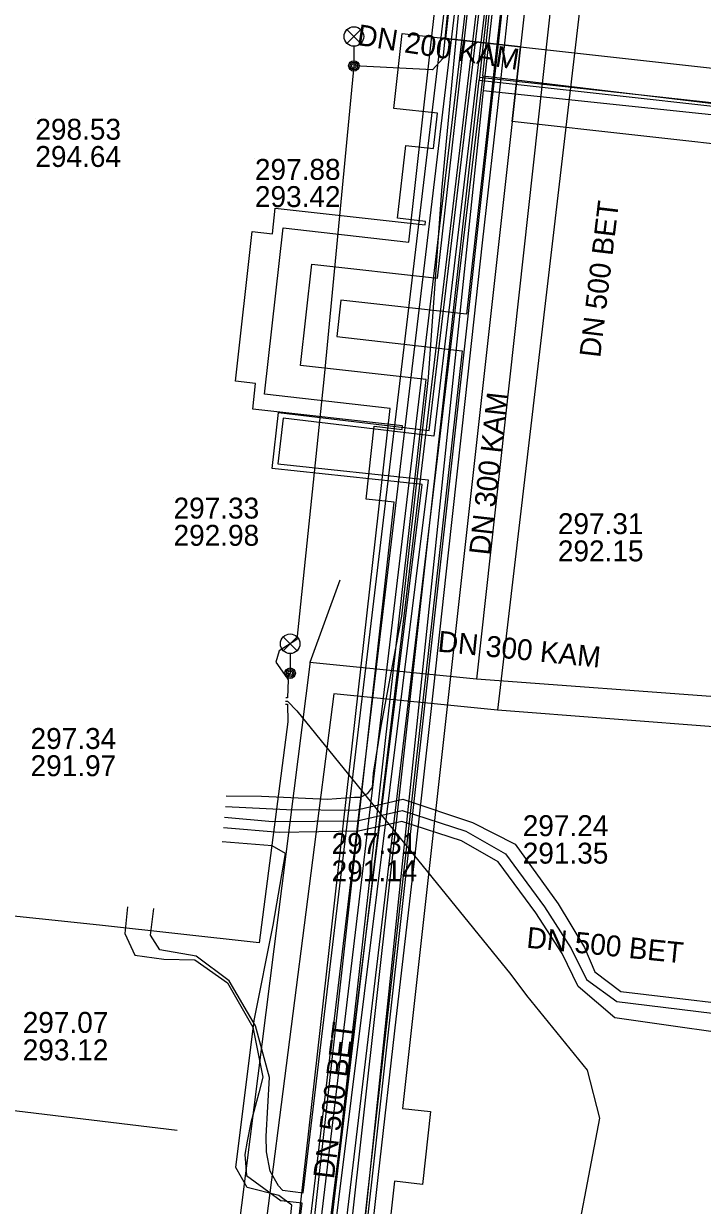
# Model space of a CAD drawing. Extents: x -595540 to -593988, y -1160850 to -1159202.
# Drawn here: x -594370.64 to -594344.7, y -1159905.6 to -1159860.42 of the extents above; entities that cross this region are included whole.
import ezdxf

# ---------------------------------------------------------------- set-up
doc = ezdxf.new("R2010")
doc.units = 0
for name, color, linetype in [('BVK-DESTOVA_popisy', 7, 'Continuous'), ('BVK-DESTOVA_trasa sítě', 7, 'Continuous'), ('BVK-SPLASKOVA_popisy', 7, 'Continuous'), ('BVK-SPLASKOVA_trasa sítě', 7, 'Continuous'), ('BVK-VODOVOD_trasa sítě', 7, 'Continuous'), ('BVK-VODOVOD_trasa zrušené sítě', 7, 'Continuous'), ('CETIN_kabel podzemní', 7, 'Continuous'), ('DESTOVA-NEPROVOZOVANA_popisy', 7, 'Continuous'), ('DESTOVA_trasa neprovozované sítě', 7, 'Continuous'), ('DSP-NN-TEPLARNY_kabel', 7, 'Continuous'), ('EON-NN_kabel', 7, 'Continuous'), ('EON-VN_kabel', 7, 'Continuous'), ('PODA_kabel optický', 7, 'Continuous'), ('QUANTCOM_kabel v kolektoru_kabelovodu', 7, 'Continuous'), ('SPLASKOVA_neprovozovaná  trasa sítě', 7, 'Continuous'), ('SPLASKOVA_popisy neprovozované sítě', 7, 'Continuous'), ('TEPLARNY-ELEKTRO_kabel', 7, 'Continuous'), ('TEPLARNY-HORKOVODY_trasa sítě', 7, 'Continuous'), ('TEPLARNY-HORKOVODY_trasa sítě obvodem', 7, 'Continuous'), ('TEPLARNY-TEPLOVODY_trasa sítě', 7, 'Continuous'), ('TSB_kabel VO', 7, 'Continuous'), ('TSB_kolektor', 7, 'Continuous'), ('TSB_lampy VO', 7, 'Continuous')]:
    doc.layers.add(name, color=color, linetype=linetype)

msp = doc.modelspace()

# ---------------------------------------------------------------- linework, layer by layer
at = {"layer": 'BVK-DESTOVA_popisy'}
for p, q in [((-594351.567, -1159891.611), (-594351.567, -1159891.611)), ((-594358.872, -1159892.291), (-594358.872, -1159892.291))]:
    msp.add_line(p, q, dxfattribs=at)
at = {"layer": 'BVK-DESTOVA_trasa sítě'}
for p, q in [((-594358.79, -1159886.04), (-594363.917, -1159926.158)), ((-594352.53, -1159886.67), (-594358.79, -1159886.04))]:
    msp.add_line(p, q, dxfattribs=at)
for points in [[(-594348.78, -1159854.57), (-594349.154, -1159857.819), (-594349.163, -1159857.898), (-594349.195, -1159858.171), (-594352.53, -1159886.67)], [(-594327.1, -1159888.63), (-594338.93, -1159887.718), (-594339.648, -1159887.663), (-594352.53, -1159886.67)]]:
    msp.add_lwpolyline(points, dxfattribs=at)
at = {"layer": 'BVK-SPLASKOVA_popisy'}
for p, q in [((-594350.224, -1159879.141), (-594350.224, -1159879.141)), ((-594370.376, -1159887.353), (-594370.376, -1159887.353))]:
    msp.add_line(p, q, dxfattribs=at)
at = {"layer": 'BVK-SPLASKOVA_trasa sítě'}
for p, q in [((-594353.34, -1159885.48), (-594359.7, -1159884.85)), ((-594328.31, -1159887.36), (-594353.34, -1159885.48))]:
    msp.add_line(p, q, dxfattribs=at)
for points in [[(-594349.83, -1159853.66), (-594350.41, -1159858.928), (-594350.455, -1159859.342), (-594353.34, -1159885.48)], [(-594359.7, -1159884.85), (-594359.707, -1159884.909), (-594364.756, -1159924.962)]]:
    msp.add_lwpolyline(points, dxfattribs=at)
at = {"layer": 'BVK-VODOVOD_trasa sítě'}
msp.add_lwpolyline([(-594357.74, -1159910.36), (-594357.08, -1159904.42), (-594356.4, -1159898.48), (-594355.72, -1159892.54), (-594355.05, -1159886.6), (-594354.4, -1159880.65), (-594353.76, -1159874.75), (-594353.11, -1159868.8), (-594352.43, -1159862.84), (-594351.97, -1159858.55), (-594351.77, -1159856.66), (-594351.25, -1159852.16), (-594351.15, -1159851.25), (-594351.06, -1159850.51), (-594350.41, -1159844.56), (-594349.88, -1159839.702), (-594349.87, -1159839.61), (-594349.73, -1159838.37), (-594349.06, -1159832.41), (-594348.4, -1159826.53), (-594347.74, -1159820.53)], dxfattribs=at)
at = {"layer": 'BVK-VODOVOD_trasa zrušené sítě'}
msp.add_lwpolyline([(-594359.679, -1159925.78), (-594352.25, -1159859.01), (-594351.26, -1159849.78), (-594350.09, -1159839.48), (-594347.74, -1159820.53)], dxfattribs=at)
at = {"layer": 'CETIN_kabel podzemní'}
for points in [[(-594350.86, -1159843.56), (-594353.08, -1159862.98)], [(-594353.08, -1159862.98), (-594358.09, -1159910.79)], [(-594353.08, -1159862.98), (-594328.25, -1159865.59)]]:
    msp.add_lwpolyline(points, dxfattribs=at)
at = {"layer": 'DESTOVA_trasa neprovozované sítě'}
msp.add_line((-594364.78, -1159902.734), (-594382.563, -1159900.59), dxfattribs=at)
at = {"layer": 'DSP-NN-TEPLARNY_kabel'}
for points in [[(-594152.342, -1159823.238), (-594147.796, -1159823.764), (-594154.452, -1159882.943), (-594161.21, -1159882.153), (-594161.622, -1159885.785), (-594154.882, -1159886.52), (-594161.92, -1159948.334), (-594209.712, -1159943.216), (-594210.3, -1159948.709), (-594211.898, -1159948.525), (-594211.236, -1159943.024), (-594274.667, -1159936.195), (-594274.793, -1159937.547), (-594306.327, -1159934.533), (-594306.928, -1159939.417), (-594308.641, -1159939.246), (-594308.135, -1159934.325), (-594361.774, -1159929.186), (-594355.406, -1159878.038), (-594361.147, -1159877.436), (-594360.905, -1159875.284), (-594355.144, -1159875.976), (-594346.247, -1159801.403), (-594351.186, -1159800.81)], [(-594351.159, -1159800.612), (-594346.024, -1159801.228), (-594354.969, -1159876.199), (-594360.729, -1159875.506), (-594360.925, -1159877.258), (-594355.183, -1159877.86), (-594361.55, -1159929.006), (-594307.915, -1159934.145), (-594308.422, -1159939.067), (-594307.102, -1159939.199), (-594306.502, -1159934.316), (-594274.974, -1159937.329), (-594274.848, -1159935.974), (-594211.013, -1159942.847), (-594211.675, -1159948.349), (-594210.478, -1159948.487), (-594209.89, -1159942.996), (-594162.096, -1159948.114), (-594155.104, -1159886.697), (-594161.844, -1159885.962), (-594161.386, -1159881.931), (-594154.628, -1159882.721), (-594148.017, -1159823.939), (-594152.368, -1159823.436)]]:
    msp.add_lwpolyline(points, dxfattribs=at)
at = {"layer": 'EON-NN_kabel'}
for points in [[(-594353.211, -1159836.774), (-594352.403, -1159836.76), (-594351.802, -1159836.699), (-594350.681, -1159836.597), (-594350.407, -1159836.64), (-594350.322, -1159836.836), (-594352.946, -1159851.067), (-594353.768, -1159857.512), (-594354.022, -1159859.966), (-594354.677, -1159866.809), (-594355.179, -1159873.948), (-594356.202, -1159883.07), (-594356.988, -1159887.278), (-594357.28, -1159889.075), (-594357.319, -1159889.612), (-594357.51, -1159889.871), (-594357.779, -1159890.005), (-594357.999, -1159890.014), (-594359.025, -1159890.081)], [(-594359.025, -1159890.081), (-594361.546, -1159889.966), (-594362.896, -1159889.953)], [(-594362.932, -1159890.357), (-594360.597, -1159890.465), (-594357.955, -1159890.497), (-594356.155, -1159890.076), (-594353.482, -1159890.964), (-594351.857, -1159891.798), (-594350.218, -1159894.074), (-594349.209, -1159895.737), (-594348.815, -1159896.667), (-594347.822, -1159897.422), (-594341.794, -1159898.134)], [(-594313.021, -1159899.326), (-594313.907, -1159899.449), (-594315.146, -1159899.442), (-594317.822, -1159900.41), (-594321.671, -1159900.045), (-594322.684, -1159900.192), (-594323.341, -1159900.429), (-594325.808, -1159900.781), (-594332.418, -1159900.195), (-594341.97, -1159899.293), (-594348.051, -1159898.435), (-594349.453, -1159897.233), (-594350.061, -1159895.976), (-594351.062, -1159894.417), (-594352.502, -1159892.469), (-594353.902, -1159891.667), (-594356.194, -1159890.925), (-594357.844, -1159891.301), (-594360.87, -1159891.35), (-594363.002, -1159891.162)], [(-594362.967, -1159890.764), (-594361.127, -1159890.926), (-594357.89, -1159890.901), (-594356.176, -1159890.511), (-594353.739, -1159891.299), (-594352.23, -1159892.164), (-594350.733, -1159894.19), (-594349.712, -1159895.779), (-594349.127, -1159896.962), (-594347.97, -1159897.805), (-594341.835, -1159898.564)], [(-594372.948, -1159914.327), (-594372.842, -1159914.928), (-594372.812, -1159915.845), (-594373.007, -1159917.871), (-594373.345, -1159920.531), (-594373.235, -1159921.008), (-594373.075, -1159921.3), (-594363.574, -1159922.163), (-594362.394, -1159921.494), (-594362.067, -1159920.977), (-594360.866, -1159910.184), (-594360.398, -1159905.593), (-594360.894, -1159905.223), (-594362.097, -1159904.919), (-594362.527, -1159904.153), (-594361.829, -1159898.536), (-594361.099, -1159894.884), (-594360.636, -1159892.149), (-594361.146, -1159891.85), (-594363.05, -1159891.704)]]:
    msp.add_lwpolyline(points, dxfattribs=at)
at = {"layer": 'EON-VN_kabel'}
for points in [[(-594364.67, -1159928.266), (-594362.747, -1159928.496), (-594362.35, -1159928.543), (-594361.952, -1159928.591), (-594352.49, -1159849.35), (-594314.62, -1159522.072), (-594295.167, -1159524.19), (-594295.124, -1159523.792), (-594295.08, -1159523.394), (-594294.856, -1159521.337)], [(-594360.75, -1159905.026), (-594359.955, -1159905.12), (-594353.291, -1159849.312), (-594349.807, -1159819.204), (-594349.761, -1159818.806), (-594328.383, -1159634.042), (-594373.022, -1159629.036)], [(-594334.8, -1159718.398), (-594336.907, -1159718.154), (-594352.103, -1159849.479), (-594361.65, -1159929.432), (-594362.445, -1159929.337), (-594364.753, -1159929.062)], [(-594364.794, -1159929.459), (-594362.492, -1159929.734), (-594362.445, -1159929.337), (-594362.35, -1159928.543), (-594352.886, -1159849.295), (-594349.408, -1159819.244), (-594349.807, -1159819.204), (-594430.734, -1159811.167), (-594430.417, -1159807.98)], [(-594366.677, -1159894.193), (-594366.775, -1159895.203), (-594366.389, -1159896.038), (-594365.284, -1159896.185), (-594364.097, -1159896.216), (-594362.853, -1159897.094), (-594361.883, -1159898.793), (-594361.501, -1159900.705), (-594361.658, -1159901.302), (-594361.847, -1159902.008), (-594361.96, -1159902.434), (-594362.095, -1159903.152)], [(-594361.22, -1159904.294), (-594361.355, -1159903.555), (-594361.377, -1159902.955), (-594361.244, -1159900.708), (-594361.785, -1159898.732), (-594362.793, -1159897.013), (-594364.052, -1159896.07), (-594365.441, -1159895.838), (-594365.787, -1159895.274), (-594365.67, -1159894.255)], [(-594362.095, -1159903.152), (-594362.19, -1159903.661), (-594362.13, -1159904.455), (-594360.798, -1159905.424)], [(-594360.75, -1159905.026), (-594360.901, -1159904.858), (-594361.22, -1159904.294)], [(-594364.711, -1159928.664), (-594362.794, -1159928.893), (-594362.747, -1159928.496), (-594360.003, -1159905.518), (-594360.798, -1159905.424)]]:
    msp.add_lwpolyline(points, dxfattribs=at)
at = {"layer": 'PODA_kabel optický'}
for points in [[(-594353.092, -1159862.425), (-594348.509, -1159818.024), (-594345.791, -1159796.327)], [(-594353.092, -1159862.425), (-594361.013, -1159928.838), (-594165.222, -1159949.87), (-594162.29, -1159951.89)], [(-594353.092, -1159862.425), (-594328.349, -1159865.39)]]:
    msp.add_lwpolyline(points, dxfattribs=at)
at = {"layer": 'QUANTCOM_kabel v kolektoru_kabelovodu'}
msp.add_line((-594360.602, -1159928.732), (-594353.238, -1159862.58), dxfattribs=at)
for points in [[(-594331.122, -1159663.806), (-594353.238, -1159862.58)], [(-594353.238, -1159862.58), (-594324.823, -1159865.741)]]:
    msp.add_lwpolyline(points, dxfattribs=at)
at = {"layer": 'SPLASKOVA_neprovozovaná  trasa sítě'}
msp.add_line((-594358.56, -1159881.7), (-594359.7, -1159884.85), dxfattribs=at)
at = {"layer": 'SPLASKOVA_popisy neprovozované sítě'}
for p, q in [((-594370.193, -1159864.062), (-594370.193, -1159864.062)), ((-594361.802, -1159865.596), (-594361.802, -1159865.596)), ((-594364.912, -1159878.545), (-594364.912, -1159878.545))]:
    msp.add_line(p, q, dxfattribs=at)
at = {"layer": 'TEPLARNY-ELEKTRO_kabel'}
for points in [[(-594152.342, -1159823.238), (-594147.796, -1159823.764), (-594154.452, -1159882.943), (-594161.21, -1159882.153), (-594161.622, -1159885.785), (-594154.882, -1159886.52), (-594161.92, -1159948.334), (-594209.712, -1159943.216), (-594210.3, -1159948.709), (-594211.898, -1159948.525), (-594211.236, -1159943.024), (-594274.667, -1159936.195), (-594274.793, -1159937.547), (-594306.327, -1159934.533), (-594306.928, -1159939.417), (-594308.641, -1159939.246), (-594308.135, -1159934.325), (-594361.774, -1159929.186), (-594355.406, -1159878.038), (-594361.147, -1159877.436), (-594360.905, -1159875.284), (-594355.144, -1159875.976), (-594346.247, -1159801.403), (-594351.186, -1159800.81)], [(-594351.159, -1159800.612), (-594346.024, -1159801.228), (-594354.969, -1159876.199), (-594360.729, -1159875.506), (-594360.925, -1159877.258), (-594355.183, -1159877.86), (-594361.55, -1159929.006), (-594307.915, -1159934.145), (-594308.422, -1159939.067), (-594307.102, -1159939.199), (-594306.502, -1159934.316), (-594274.974, -1159937.329), (-594274.848, -1159935.974), (-594211.013, -1159942.847), (-594211.675, -1159948.349), (-594210.478, -1159948.487), (-594209.89, -1159942.996), (-594162.096, -1159948.114), (-594155.104, -1159886.697), (-594161.844, -1159885.962), (-594161.386, -1159881.931), (-594154.628, -1159882.721), (-594148.017, -1159823.939), (-594152.368, -1159823.436)]]:
    msp.add_lwpolyline(points, dxfattribs=at)
at = {"layer": 'TEPLARNY-HORKOVODY_trasa sítě'}
for p, q in [((-594354.821, -1159870.155), (-594348.981, -1159818.232)), ((-594361.35, -1159928.199), (-594355.257, -1159874.032))]:
    msp.add_line(p, q, dxfattribs=at)
msp.add_lwpolyline([(-594355.257, -1159874.032), (-594360.058, -1159873.492), (-594359.622, -1159869.615), (-594354.821, -1159870.155)], dxfattribs=at)
at = {"layer": 'TEPLARNY-HORKOVODY_trasa sítě obvodem'}
for p, q in [((-594347.739, -1159818.372), (-594353.719, -1159871.537)), ((-594355.924, -1159868.773), (-594350.363, -1159819.334)), ((-594353.876, -1159872.93), (-594359.973, -1159927.14)), ((-594362.727, -1159929.258), (-594356.639, -1159875.135))]:
    msp.add_line(p, q, dxfattribs=at)
for points in [[(-594356.639, -1159875.135), (-594361.44, -1159874.595), (-594360.724, -1159868.233), (-594355.924, -1159868.773)], [(-594353.719, -1159871.537), (-594358.519, -1159870.997), (-594358.676, -1159872.39), (-594353.876, -1159872.93)]]:
    msp.add_lwpolyline(points, dxfattribs=at)
at = {"layer": 'TEPLARNY-TEPLOVODY_trasa sítě'}
msp.add_lwpolyline([(-594351.405, -1159846.187), (-594352.124, -1159852.641), (-594353.22, -1159862.471), (-594332.558, -1159864.727), (-594324.935, -1159865.559)], dxfattribs=at)
at = {"layer": 'TSB_kabel VO'}
for points in [[(-594351.757, -1159837.09), (-594352.086, -1159837.025), (-594354.09, -1159856.43), (-594354.62, -1159861.76), (-594355.02, -1159862.19), (-594358.021, -1159862.041), (-594359.16, -1159873.9), (-594360.2, -1159883.97), (-594360.87, -1159884.4), (-594361, -1159884.83), (-594360.667, -1159885.312), (-594360.608, -1159885.277), (-594360.456, -1159885.257), (-594360.547, -1159885.38), (-594360.598, -1159885.411), (-594360.53, -1159885.51), (-594360.556, -1159886.2), (-594360.626, -1159886.2)], [(-594360.632, -1159886.32), (-594360.56, -1159886.32), (-594360.2, -1159886.69), (-594352.02, -1159896.77), (-594351.43, -1159897.58), (-594349.1, -1159900.43), (-594348.63, -1159902.27), (-594349.84, -1159908.62)], [(-594360.639, -1159886.44), (-594360.558, -1159886.44), (-594360.55, -1159887.12), (-594361.639, -1159895.567), (-594367.74, -1159894.89), (-594376.98, -1159893.92)]]:
    msp.add_lwpolyline(points, dxfattribs=at)
at = {"layer": 'TSB_kolektor'}
for points in [[(-594350.094, -1159847.345), (-594351.647, -1159861.308), (-594354.51, -1159860.989), (-594353.999, -1159856.398)], [(-594361.149, -1159920.66), (-594356.482, -1159878.719), (-594357.554, -1159878.599), (-594357.242, -1159875.816), (-594356.175, -1159875.936), (-594356.161, -1159875.806), (-594361.885, -1159875.166), (-594361.774, -1159874.177), (-594362.55, -1159874.09), (-594361.91, -1159868.376), (-594361.135, -1159868.462), (-594361.024, -1159867.474), (-594355.302, -1159868.114), (-594355.288, -1159867.985), (-594356.352, -1159867.866), (-594356.041, -1159865.083), (-594354.978, -1159865.202), (-594354.828, -1159863.852), (-594356.498, -1159863.666), (-594356.179, -1159860.803), (-594354.51, -1159860.989), (-594351.647, -1159861.308), (-594351.966, -1159864.17), (-594356.163, -1159901.898), (-594355.089, -1159902.018), (-594355.401, -1159904.801), (-594356.473, -1159904.681), (-594357.582, -1159914.653)]]:
    msp.add_lwpolyline(points, dxfattribs=at)
msp.add_lwpolyline([(-594351.647, -1159861.308), (-594326.309, -1159864.127), (-594326.627, -1159866.989), (-594334.528, -1159866.11), (-594334.777, -1159866.082), (-594334.89, -1159867.096), (-594337.673, -1159866.784), (-594337.56, -1159865.773), (-594351.966, -1159864.17)], close=True, dxfattribs=at)
at = {"layer": 'TSB_lampy VO'}
for p, q in [((-594358.286, -1159861.181), (-594357.756, -1159860.651)), ((-594358.286, -1159860.651), (-594357.756, -1159861.181)), ((-594358.286, -1159861.181), (-594357.756, -1159860.651)), ((-594358.286, -1159860.651), (-594357.756, -1159861.181)), ((-594358.021, -1159861.291), (-594358.021, -1159862.041)), ((-594358.021, -1159861.291), (-594358.021, -1159862.041)), ((-594360.721, -1159884.397), (-594360.191, -1159883.867)), ((-594360.721, -1159883.867), (-594360.191, -1159884.397)), ((-594360.721, -1159884.397), (-594360.191, -1159883.867)), ((-594360.721, -1159883.867), (-594360.191, -1159884.397)), ((-594360.456, -1159884.507), (-594360.456, -1159885.257)), ((-594360.456, -1159884.507), (-594360.456, -1159885.257))]:
    msp.add_line(p, q, dxfattribs=at)
for centre, radius in [((-594358.021, -1159860.916), 0.375), ((-594358.021, -1159860.916), 0.375), ((-594358.021, -1159862.041), 0.2), ((-594358.021, -1159862.041), 0.2), ((-594358.021, -1159862.041), 0.145), ((-594358.021, -1159862.041), 0.145), ((-594358.021, -1159862.041), 0.0876), ((-594358.021, -1159862.041), 0.0876), ((-594360.456, -1159884.132), 0.375), ((-594360.456, -1159884.132), 0.375), ((-594360.456, -1159885.257), 0.2), ((-594360.456, -1159885.257), 0.2), ((-594360.456, -1159885.257), 0.145), ((-594360.456, -1159885.257), 0.145), ((-594360.456, -1159885.257), 0.0876), ((-594360.456, -1159885.257), 0.0876)]:
    msp.add_circle(centre, radius, dxfattribs=at)

# ---------------------------------------------------------------- texts
at = {"layer": 'BVK-DESTOVA_popisy'}
for rotation, p in [(83.1362, (-594348.608, -1159873.216)), (354.2532, (-594351.447, -1159895.748)), (82.7351, (-594358.785, -1159904.617))]:
    msp.add_text('DN 500 BET', height=0.8, rotation=rotation, dxfattribs=at).set_placement(p)
for s, p in [('297.24', (-594351.567, -1159891.486)), ('297.31', (-594358.872, -1159892.166)), ('291.35', (-594351.567, -1159892.536)), ('291.14', (-594358.872, -1159893.216))]:
    msp.add_text(s, height=0.8, dxfattribs=at).set_placement(p)
at = {"layer": 'BVK-SPLASKOVA_popisy'}
for rotation, p in [(83.5945, (-594352.826, -1159880.77)), (354.3171, (-594354.841, -1159884.427))]:
    msp.add_text('DN 300 KAM', height=0.8, rotation=rotation, dxfattribs=at).set_placement(p)
for s, p in [('297.31', (-594350.224, -1159879.941)), ('292.15', (-594350.224, -1159880.981)), ('297.34', (-594370.376, -1159888.153)), ('291.97', (-594370.376, -1159889.193))]:
    msp.add_text(s, height=0.8, dxfattribs=at).set_placement(p)
at = {"layer": 'DESTOVA-NEPROVOZOVANA_popisy'}
for s, p in [('297.07', (-594370.676, -1159899.007)), ('293.12', (-594370.676, -1159900.057))]:
    msp.add_text(s, height=0.8, dxfattribs=at).set_placement(p)
at = {"layer": 'SPLASKOVA_popisy neprovozované sítě'}
msp.add_text('DN 200 KAM', height=0.8, rotation=351.1426, dxfattribs=at).set_placement((-594357.938, -1159861.234))
for s, p in [('298.53', (-594370.193, -1159864.862)), ('294.64', (-594370.193, -1159865.902)), ('297.88', (-594361.802, -1159866.396)), ('293.42', (-594361.802, -1159867.436)), ('297.33', (-594364.912, -1159879.345)), ('292.98', (-594364.912, -1159880.385))]:
    msp.add_text(s, height=0.8, dxfattribs=at).set_placement(p)

doc.saveas('drawing.dxf')
